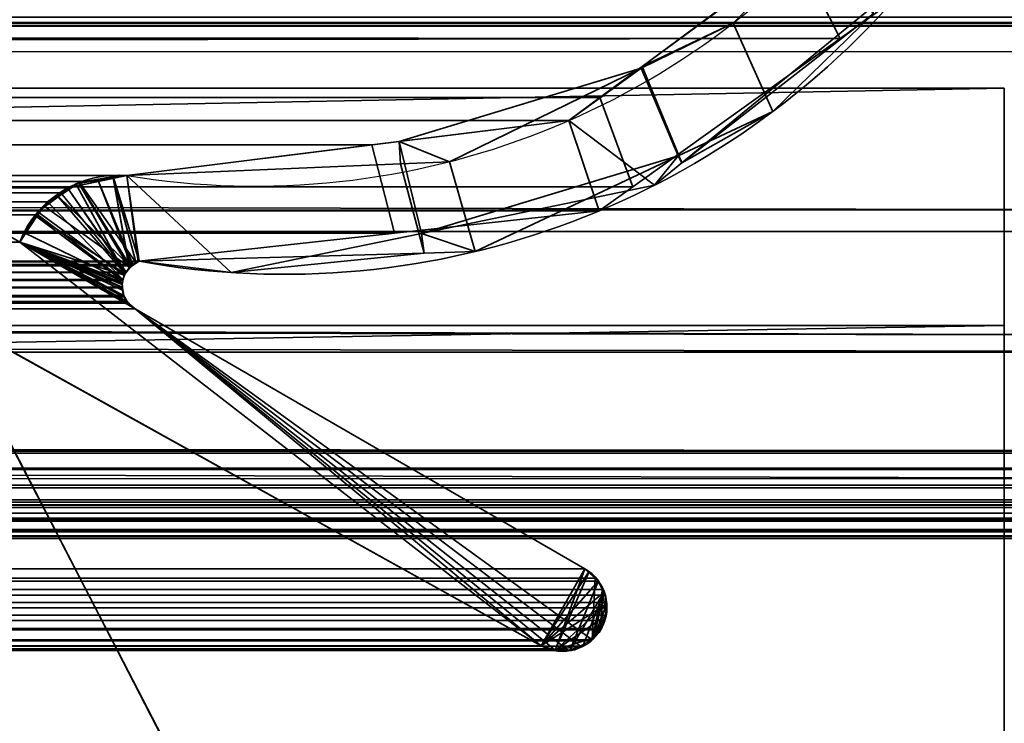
# Model space of a CAD drawing. Header units: millimetres. Extents: x -603 to 3703, y -115 to 193.
# Tile 302 of 656: x 400.71 to 409, y -5.35 to 0.58. Entities that reach past the tile are written whole.
import ezdxf

# ---------------------------------------------------------------- set-up
doc = ezdxf.new("R2010")
doc.units = ezdxf.units.MM
doc.layers.add('151', color=7, linetype='Continuous', true_color=0xffffff)

# ---------------------------------------------------------------- blocks, each defined once
blk = doc.blocks.new('UG_SURFACE_001')
at = {"layer": '151', "color": 252, "linetype": 'Continuous', "lineweight": 35}
for points in [[(603, -18, 2212.25), (603, 174.4, 2212.25), (-603, 174.4, 2212.25), (-603, -18, 2212.25)], [(-453, -18, 2062.2499), (-453, 174.4, 2062.2499), (453, 174.4, 2062.2499), (453, -18, 2062.2499)]]:
    blk.add_3dface(points, dxfattribs=at)
blk = doc.blocks.new('UG_SURFACE_009')
at = {"layer": '151', "color": 252, "linetype": 'Continuous', "lineweight": 35}
for points in [[(-414.5, -29.92, 2023.7501), (414.5, -29.92, 2023.7501), (414.5, 14.42, 2023.7501), (-414.5, 14.42, 2023.7501)], [(-413, -29.92, 2022.2499), (-413, 14.42, 2022.2499), (413, 14.42, 2022.2499), (413, -29.92, 2022.2499)]]:
    blk.add_3dface(points, dxfattribs=at)
blk = doc.blocks.new('UG_SURFACE_011')
at = {"layer": '151', "color": 252, "linetype": 'Continuous', "lineweight": 35}
for points in [[(-397, 4.0145, -7.75), (-412, 4.0145, -7.75), (-412, -24.9528, -7.75), (412, -24.9528, -7.75)], [(397, 4.0145, -8.75), (412, 4.0145, -8.75), (412, -24.9528, -8.75), (-412, -24.9528, -8.75)], [(397, 4.0145, -7.75), (-397, 4.0145, -7.75), (412, -24.9528, -7.75)], [(412, -24.9528, -7.75), (412, 4.0145, -7.75), (397, 4.0145, -7.75)]]:
    blk.add_3dface(points, dxfattribs=at)
blk = doc.blocks.new('UG_SURFACE_047')
at = {"layer": '151', "color": 7, "linetype": 'Continuous', "lineweight": 35}
for points in [[(412.1643, 0.7759, 2021.4143), (-412.175, 2.6459, 2021.425), (-412.1673, 0.3027, 2021.4171)], [(407.2531, 1.1411, 2016.5031), (407.6691, 1.4475, 2016.9191), (408.0694, 0.7409, 2017.3194), (407.618, 0.4178, 2016.8679)], [(405.5958, -0.0797, 2014.8458), (-405.5958, -0.0797, 2014.8458), (-407.2531, 1.1411, 2016.5031), (407.2531, 1.1411, 2016.5031)], [(405.5958, -0.0797, 2014.8458), (407.2531, 1.1411, 2016.5031), (407.618, 0.4178, 2016.8679), (405.873, -0.8311, 2015.1231)], [(-408.3143, 1.0331, 2017.5643), (-407.6002, 0.448, 2016.8502), (407.618, 0.4178, 2016.8679)], [(407.618, 0.4178, 2016.8679), (408.0694, 0.7409, 2017.3194), (-408.3143, 1.0331, 2017.5643)], [(-412.1673, 0.3027, 2021.4171), (412.1944, 0.3073, 2021.4443), (412.1643, 0.7759, 2021.4143)], [(-410.3616, 0.5215, 2019.6116), (410.0084, 0.5991, 2019.2585), (410.3616, 0.5215, 2019.6116)], [(-410.3616, 0.5215, 2019.6116), (-410.0084, 0.5991, 2019.2585), (410.0084, 0.5991, 2019.2585)], [(411.2493, -1.0249, 2020.4992), (-411.2823, -1.2143, 2020.5324), (-411.1926, 0.5499, 2020.4425)], [(411.1926, 0.5499, 2020.4425), (-411.1926, 0.5499, 2020.4425), (-411.1875, 0.5517, 2020.4375), (411.1875, 0.5517, 2020.4375)], [(-411.1926, 0.5499, 2020.4425), (411.1926, 0.5499, 2020.4425), (411.2493, -1.0249, 2020.4992)], [(411.1807, 0.5541, 2020.4308), (-411.1875, 0.5517, 2020.4375), (-411.1807, 0.5541, 2020.4308)], [(411.1807, 0.5541, 2020.4308), (411.1875, 0.5517, 2020.4375), (-411.1875, 0.5517, 2020.4375)], [(-411.1807, 0.5541, 2020.4308), (-411.1767, 0.5539, 2020.4268), (411.1767, 0.5539, 2020.4268), (411.1807, 0.5541, 2020.4308)], [(411.1767, 0.5539, 2020.4268), (-411.1767, 0.5539, 2020.4268), (-411.1524, 0.5522, 2020.4024), (411.1524, 0.5522, 2020.4024)], [(411.1524, 0.5522, 2020.4024), (-411.1524, 0.5522, 2020.4024), (-411.0952, 0.5484, 2020.3452), (411.0952, 0.5484, 2020.3452)], [(411.0952, 0.5484, 2020.3452), (-411.0952, 0.5484, 2020.3452), (-411.0318, 0.5441, 2020.2818)], [(411.0318, 0.5441, 2020.2818), (411.0952, 0.5484, 2020.3452), (-411.0318, 0.5441, 2020.2818)], [(-411.0318, 0.5441, 2020.2818), (-410.4793, 0.5255, 2019.7294), (410.4793, 0.5255, 2019.7294), (411.0318, 0.5441, 2020.2818)], [(410.3616, 0.5215, 2019.6116), (-410.4793, 0.5255, 2019.7294), (-410.3616, 0.5215, 2019.6116)], [(410.3616, 0.5215, 2019.6116), (410.4793, 0.5255, 2019.7294), (-410.4793, 0.5255, 2019.7294)], [(407.618, 0.4178, 2016.8679), (-407.6002, 0.448, 2016.8502), (-406.0552, -0.818, 2015.3053)], [(407.618, 0.4178, 2016.8679), (-406.0552, -0.818, 2015.3053), (-405.8918, -0.8517, 2015.1417)], [(-405.8918, -0.8517, 2015.1417), (405.873, -0.8311, 2015.1231), (407.618, 0.4178, 2016.8679)], [(412.3484, -2.085, 2021.5983), (412.1944, 0.3073, 2021.4443), (-412.1673, 0.3027, 2021.4171)], [(412.3484, -2.085, 2021.5983), (-412.1673, 0.3027, 2021.4171), (-412.1649, -0.4257, 2021.4148)], [(-405.5958, -0.0797, 2014.8458), (405.5958, -0.0797, 2014.8458), (405.3343, -0.2724, 2014.5843)], [(-405.3343, -0.2724, 2014.5843), (-405.5958, -0.0797, 2014.8458), (405.3343, -0.2724, 2014.5843)], [(-398.5944, -0.0688, 2007.8444), (-400.7098, -1.2961, 2009.9597), (400.7098, -1.2961, 2009.9597), (398.5944, -0.0688, 2007.8444)], [(398.5944, -0.0688, 2007.8444), (400.7098, -1.2961, 2009.9597), (405.1005, -4.6975, 2014.3504), (397.7236, -0.597, 2006.9735)], [(405.873, -0.8311, 2015.1231), (405.5894, -1.0341, 2014.8394), (405.3343, -0.2724, 2014.5843), (405.5958, -0.0797, 2014.8458)], [(405.3343, -0.2724, 2014.5843), (403.6761, -0.4788, 2012.9261), (-403.6761, -0.4788, 2012.9261), (-405.3343, -0.2724, 2014.5843)], [(403.6761, -0.4788, 2012.9261), (405.3343, -0.2724, 2014.5843), (405.5894, -1.0341, 2014.8394), (403.8659, -1.2227, 2013.1159)], [(-412.1649, -0.4257, 2021.4148), (-412.375, -2.1926, 2021.625), (412.4011, -2.2235, 2021.651)], [(-412.1649, -0.4257, 2021.4148), (412.4011, -2.2235, 2021.651), (412.3484, -2.085, 2021.5983)], [(401.6124, -0.7357, 2010.8624), (-401.6124, -0.7357, 2010.8624), (-403.6761, -0.4788, 2012.9261), (403.6761, -0.4788, 2012.9261)], [(403.8659, -1.2227, 2013.1159), (401.7144, -1.4582, 2010.9644), (401.6124, -0.7357, 2010.8624), (403.6761, -0.4788, 2012.9261)], [(397.7236, -0.597, 2006.9735), (405.1005, -4.6975, 2014.3504), (-405.1005, -4.6975, 2014.3504), (-397.7236, -0.597, 2006.9735)], [(-401.3717, -0.7752, 2010.6215), (-401.6124, -0.7357, 2010.8624), (401.6124, -0.7357, 2010.8624)], [(401.6124, -0.7357, 2010.8624), (401.3734, -0.7859, 2010.6235), (-401.3717, -0.7752, 2010.6215)], [(401.7071, -1.4622, 2010.957), (401.6625, -1.4864, 2010.9124), (401.3734, -0.7859, 2010.6235), (401.6124, -0.7357, 2010.8624)], [(401.6124, -0.7357, 2010.8624), (401.7144, -1.4582, 2010.9644), (401.7071, -1.4622, 2010.957)], [(-401.1837, -0.8061, 2010.4337), (-401.3717, -0.7752, 2010.6215), (401.3734, -0.7859, 2010.6235)], [(-401.1837, -0.8061, 2010.4337), (401.3734, -0.7859, 2010.6235), (401.1126, -0.8407, 2010.3626)], [(401.1126, -0.8407, 2010.3626), (-401.1174, -0.8549, 2010.3674), (-401.1837, -0.8061, 2010.4337)], [(401.1126, -0.8407, 2010.3626), (401.3734, -0.7859, 2010.6235), (401.6525, -1.4975, 2010.9024), (401.6059, -1.549, 2010.8559)], [(401.3734, -0.7859, 2010.6235), (401.6625, -1.4864, 2010.9124), (401.6525, -1.4975, 2010.9024)], [(405.5894, -1.0341, 2014.8394), (405.873, -0.8311, 2015.1231), (-405.8918, -0.8517, 2015.1417)], [(-405.8918, -0.8517, 2015.1417), (-403.8574, -1.2716, 2013.1073), (403.8659, -1.2227, 2013.1159)], [(403.8659, -1.2227, 2013.1159), (405.5894, -1.0341, 2014.8394), (-405.8918, -0.8517, 2015.1417)], [(401.1126, -0.8407, 2010.3626), (401.1123, -0.841, 2010.3621), (-401.1174, -0.8549, 2010.3674)], [(-401.1174, -0.8549, 2010.3674), (401.1123, -0.841, 2010.3621), (401.0556, -0.8808, 2010.3056)], [(401.0556, -0.8808, 2010.3056), (-401.0614, -0.8961, 2010.3114), (-401.1174, -0.8549, 2010.3674)], [(-400.8627, -1.0424, 2010.1128), (-401.0614, -0.8961, 2010.3114), (401.0556, -0.8808, 2010.3056)], [(-400.8627, -1.0424, 2010.1128), (401.0556, -0.8808, 2010.3056), (400.9447, -0.9589, 2010.1948)], [(400.9447, -0.9589, 2010.1948), (401.0556, -0.8808, 2010.3056), (401.6019, -1.5535, 2010.8519), (401.5792, -1.6116, 2010.8292)], [(401.6019, -1.5535, 2010.8519), (401.0556, -0.8808, 2010.3056), (401.1123, -0.841, 2010.3621)], [(401.1123, -0.841, 2010.3621), (401.1126, -0.8407, 2010.3626), (401.6059, -1.549, 2010.8559), (401.6019, -1.5535, 2010.8519)], [(400.9447, -0.9589, 2010.1948), (-400.8545, -1.056, 2010.1044), (-400.8627, -1.0424, 2010.1128)], [(400.9447, -0.9589, 2010.1948), (400.8613, -1.067, 2010.1113), (-400.8545, -1.056, 2010.1044)], [(401.5792, -1.6116, 2010.8292), (400.8613, -1.067, 2010.1113), (400.9447, -0.9589, 2010.1948)], [(411.2493, -1.0249, 2020.4992), (411.2903, -1.2084, 2020.5402), (-411.2823, -1.2143, 2020.5324)], [(-400.8545, -1.056, 2010.1044), (400.8613, -1.067, 2010.1113), (400.7455, -1.217, 2009.9955)], [(400.7455, -1.217, 2009.9955), (-400.7098, -1.2961, 2009.9597), (-400.8545, -1.056, 2010.1044)], [(401.5792, -1.6116, 2010.8292), (401.5763, -1.6191, 2010.8263), (400.7455, -1.217, 2009.9955), (400.8613, -1.067, 2010.1113)], [(-411.2858, -1.283, 2020.5357), (411.2903, -1.2084, 2020.5402), (411.755, -3.2885, 2021.0049)], [(-411.2858, -1.283, 2020.5357), (-411.2823, -1.2143, 2020.5324), (411.2903, -1.2084, 2020.5402)], [(403.8659, -1.2227, 2013.1159), (-403.8574, -1.2716, 2013.1073), (-402.4913, -1.5536, 2011.7414)], [(403.8659, -1.2227, 2013.1159), (-402.4913, -1.5536, 2011.7414), (-401.7144, -1.4582, 2010.9644)], [(-401.7144, -1.4582, 2010.9644), (401.7144, -1.4582, 2010.9644), (403.8659, -1.2227, 2013.1159)], [(400.7455, -1.217, 2009.9955), (400.7098, -1.2961, 2009.9597), (-400.7098, -1.2961, 2009.9597)], [(400.7098, -1.2961, 2009.9597), (400.7455, -1.217, 2009.9955), (401.5763, -1.6191, 2010.8263), (401.5722, -1.6769, 2010.8221)], [(411.755, -3.2885, 2021.0049), (-411.8236, -3.4661, 2021.0736), (-411.2858, -1.283, 2020.5357)], [(405.1005, -4.6975, 2014.3504), (400.7098, -1.2961, 2009.9597), (401.6825, -1.8586, 2010.9324)], [(400.7098, -1.2961, 2009.9597), (401.614, -1.7971, 2010.864), (401.6287, -1.8104, 2010.8788)], [(401.6287, -1.8104, 2010.8788), (401.6825, -1.8586, 2010.9324), (400.7098, -1.2961, 2009.9597)], [(400.7098, -1.2961, 2009.9597), (401.5859, -1.7456, 2010.8359), (401.5925, -1.7578, 2010.8426)], [(401.5925, -1.7578, 2010.8426), (401.614, -1.7971, 2010.864), (400.7098, -1.2961, 2009.9597)], [(400.7098, -1.2961, 2009.9597), (401.5718, -1.6826, 2010.8218), (401.5859, -1.7456, 2010.8359)], [(401.5722, -1.6769, 2010.8221), (401.5718, -1.6826, 2010.8218), (400.7098, -1.2961, 2009.9597)], [(-401.7144, -1.4582, 2010.9644), (-401.7074, -1.4629, 2010.9572), (401.7071, -1.4622, 2010.957)], [(401.7071, -1.4622, 2010.957), (401.7144, -1.4582, 2010.9644), (-401.7144, -1.4582, 2010.9644)], [(401.6625, -1.4864, 2010.9124), (401.7071, -1.4622, 2010.957), (-401.7074, -1.4629, 2010.9572)], [(401.6625, -1.4864, 2010.9124), (-401.7074, -1.4629, 2010.9572), (-401.6528, -1.4997, 2010.9026)], [(-401.6528, -1.4997, 2010.9026), (401.6525, -1.4975, 2010.9024), (401.6625, -1.4864, 2010.9124)], [(401.6525, -1.4975, 2010.9024), (-401.6528, -1.4997, 2010.9026), (-401.631, -1.5143, 2010.8809)], [(-401.631, -1.5143, 2010.8809), (401.6059, -1.549, 2010.8559), (401.6525, -1.4975, 2010.9024)], [(-401.631, -1.5143, 2010.8809), (-401.6072, -1.5504, 2010.8571), (401.6059, -1.549, 2010.8559)], [(401.6019, -1.5535, 2010.8519), (401.6059, -1.549, 2010.8559), (-401.6072, -1.5504, 2010.8571)], [(401.6019, -1.5535, 2010.8519), (-401.6072, -1.5504, 2010.8571), (-401.5906, -1.5754, 2010.8407)], [(-401.5906, -1.5754, 2010.8407), (401.5792, -1.6116, 2010.8292), (401.6019, -1.5535, 2010.8519)], [(-401.5906, -1.5754, 2010.8407), (-401.5804, -1.612, 2010.8304), (401.5792, -1.6116, 2010.8292)], [(401.5763, -1.6191, 2010.8263), (401.5792, -1.6116, 2010.8292), (-401.5804, -1.612, 2010.8304)], [(401.5763, -1.6191, 2010.8263), (-401.5804, -1.612, 2010.8304), (-401.5729, -1.639, 2010.8228)], [(-401.5729, -1.639, 2010.8228), (-401.5736, -1.6767, 2010.8237), (401.5722, -1.6769, 2010.8221)], [(-401.5729, -1.639, 2010.8228), (401.5722, -1.6769, 2010.8221), (401.5763, -1.6191, 2010.8263)], [(-401.5742, -1.7028, 2010.8242), (-401.5859, -1.7456, 2010.8359), (401.5859, -1.7456, 2010.8359)], [(401.5718, -1.6826, 2010.8218), (-401.5736, -1.6767, 2010.8237), (-401.5742, -1.7028, 2010.8242)], [(-401.5742, -1.7028, 2010.8242), (401.5859, -1.7456, 2010.8359), (401.5718, -1.6826, 2010.8218)], [(401.5718, -1.6826, 2010.8218), (401.5722, -1.6769, 2010.8221), (-401.5736, -1.6767, 2010.8237)], [(-401.6276, -1.8129, 2010.8776), (-401.6818, -1.8582, 2010.9317), (401.6825, -1.8586, 2010.9324)], [(-401.624, -1.8099, 2010.874), (-401.6276, -1.8129, 2010.8776), (401.6287, -1.8104, 2010.8788)], [(401.6825, -1.8586, 2010.9324), (401.6287, -1.8104, 2010.8788), (-401.6276, -1.8129, 2010.8776)], [(401.614, -1.7971, 2010.864), (-401.5928, -1.7573, 2010.8428), (-401.624, -1.8099, 2010.874)], [(-401.624, -1.8099, 2010.874), (401.6287, -1.8104, 2010.8788), (401.614, -1.7971, 2010.864)], [(-401.5859, -1.7456, 2010.8359), (-401.5928, -1.7573, 2010.8428), (401.5925, -1.7578, 2010.8426)], [(401.614, -1.7971, 2010.864), (401.5925, -1.7578, 2010.8426), (-401.5928, -1.7573, 2010.8428)], [(401.5925, -1.7578, 2010.8426), (401.5859, -1.7456, 2010.8359), (-401.5859, -1.7456, 2010.8359)], [(405.4683, -4.0486, 2014.7183), (401.6825, -1.8586, 2010.9324), (-401.6825, -1.8586, 2010.9324), (-405.4683, -4.0486, 2014.7183)], [(-401.6818, -1.8582, 2010.9317), (-401.6825, -1.8586, 2010.9324), (401.6825, -1.8586, 2010.9324)], [(401.6825, -1.8586, 2010.9324), (405.3239, -4.7352, 2014.5738), (405.2124, -4.7275, 2014.4625)], [(401.6825, -1.8586, 2010.9324), (405.531, -4.6458, 2014.781), (405.5221, -4.6566, 2014.7722), (405.4314, -4.7001, 2014.6816)], [(405.4314, -4.7001, 2014.6816), (405.3539, -4.7372, 2014.6039), (405.3239, -4.7352, 2014.5738), (401.6825, -1.8586, 2010.9324)], [(405.531, -4.6458, 2014.781), (401.6825, -1.8586, 2010.9324), (405.4683, -4.0486, 2014.7183), (405.5561, -4.1276, 2014.806)], [(401.6825, -1.8586, 2010.9324), (405.2124, -4.7275, 2014.4625), (405.1594, -4.7238, 2014.4095), (405.1005, -4.6975, 2014.3504)], [(-412.3904, -2.2315, 2021.6405), (-412.7183, -3.0566, 2021.9684), (412.7183, -3.0566, 2021.9684)], [(-412.375, -2.1926, 2021.625), (-412.3904, -2.2315, 2021.6405), (412.4011, -2.2235, 2021.651)], [(412.7183, -3.0566, 2021.9684), (412.4011, -2.2235, 2021.651), (-412.3904, -2.2315, 2021.6405)], [(412.7183, -3.0566, 2021.9684), (-412.7183, -3.0566, 2021.9684), (-412.7246, -3.0742, 2021.9746), (412.7246, -3.0742, 2021.9746)], [(412.7699, -3.2006, 2022.0199), (412.7246, -3.0742, 2021.9746), (-412.7246, -3.0742, 2021.9746), (-412.7699, -3.2006, 2022.0199)], [(412.7704, -3.2114, 2022.0203), (-412.7704, -3.2114, 2022.0203), (-412.7762, -3.3434, 2022.0263)], [(412.7762, -3.3434, 2022.0263), (412.7704, -3.2114, 2022.0203), (-412.7762, -3.3434, 2022.0263)], [(-412.7699, -3.2006, 2022.0199), (-412.7704, -3.2114, 2022.0203), (412.7704, -3.2114, 2022.0203)], [(-412.7699, -3.2006, 2022.0199), (412.7704, -3.2114, 2022.0203), (412.7699, -3.2006, 2022.0199)], [(411.755, -3.2885, 2021.0049), (411.8178, -3.4688, 2021.0679), (-411.8236, -3.4661, 2021.0736)], [(-412.7762, -3.3434, 2022.0263), (-412.7704, -3.3663, 2022.0203), (412.7704, -3.3663, 2022.0203), (412.7762, -3.3434, 2022.0263)], [(412.7704, -3.3663, 2022.0203), (-412.7704, -3.3663, 2022.0203), (-412.7395, -3.4879, 2021.9893)], [(412.7395, -3.4879, 2021.9893), (412.7704, -3.3663, 2022.0203), (-412.7395, -3.4879, 2021.9893)], [(-411.8398, -3.5319, 2021.0898), (-411.8236, -3.4661, 2021.0736), (411.8178, -3.4688, 2021.0679)], [(411.8178, -3.4688, 2021.0679), (411.8398, -3.5319, 2021.0898), (-411.8398, -3.5319, 2021.0898)], [(-412.7395, -3.4879, 2021.9893), (-412.7251, -3.5111, 2021.975), (412.7251, -3.5111, 2021.975), (412.7395, -3.4879, 2021.9893)], [(412.7251, -3.5111, 2021.975), (-412.7251, -3.5111, 2021.975), (-412.6571, -3.6207, 2021.9071)], [(412.6571, -3.6207, 2021.9071), (412.7251, -3.5111, 2021.975), (-412.6571, -3.6207, 2021.9071)], [(-411.8696, -3.5803, 2021.1196), (411.8398, -3.5319, 2021.0898), (411.8696, -3.5803, 2021.1196)], [(-411.8696, -3.5803, 2021.1196), (-411.8398, -3.5319, 2021.0898), (411.8398, -3.5319, 2021.0898)], [(-412.6571, -3.6207, 2021.9071), (-412.6413, -3.6334, 2021.8914), (412.6413, -3.6334, 2021.8914), (412.6571, -3.6207, 2021.9071)], [(412.6413, -3.6334, 2021.8914), (-412.6413, -3.6334, 2021.8914), (-412.5169, -3.7332, 2021.7669), (412.5169, -3.7332, 2021.7669)], [(411.8696, -3.5803, 2021.1196), (-411.9409, -3.6479, 2021.1909), (-411.8696, -3.5803, 2021.1196)], [(411.8696, -3.5803, 2021.1196), (411.9409, -3.6479, 2021.1909), (-411.9409, -3.6479, 2021.1909)], [(412.0153, -3.7184, 2021.2653), (-412.0605, -3.7319, 2021.3106), (-412.0153, -3.7184, 2021.2653)], [(412.0153, -3.7184, 2021.2653), (412.0605, -3.7319, 2021.3106), (-412.0605, -3.7319, 2021.3106)], [(-412.0153, -3.7184, 2021.2653), (411.9409, -3.6479, 2021.1909), (412.0153, -3.7184, 2021.2653)], [(-412.0153, -3.7184, 2021.2653), (-411.9409, -3.6479, 2021.1909), (411.9409, -3.6479, 2021.1909)], [(412.5169, -3.7332, 2021.7669), (-412.5169, -3.7332, 2021.7669), (-412.5004, -3.7372, 2021.7505), (412.5004, -3.7372, 2021.7505)], [(412.5004, -3.7372, 2021.7505), (-412.5004, -3.7372, 2021.7505), (-412.36, -3.7712, 2021.61), (412.36, -3.7712, 2021.61)], [(412.2679, -3.7935, 2021.5178), (-412.36, -3.7712, 2021.61), (-412.2679, -3.7935, 2021.5178)], [(412.2679, -3.7935, 2021.5178), (412.36, -3.7712, 2021.61), (-412.36, -3.7712, 2021.61)], [(-412.2679, -3.7935, 2021.5178), (-412.2073, -3.7755, 2021.4572), (412.2073, -3.7755, 2021.4572), (412.2679, -3.7935, 2021.5178)], [(412.2073, -3.7755, 2021.4572), (-412.2073, -3.7755, 2021.4572), (-412.0605, -3.7319, 2021.3106), (412.0605, -3.7319, 2021.3106)], [(405.4683, -4.0486, 2014.7183), (-405.4683, -4.0486, 2014.7183), (-405.5561, -4.1276, 2014.806), (405.5561, -4.1276, 2014.806)], [(405.5834, -4.1522, 2014.8335), (405.5561, -4.1276, 2014.806), (-405.5561, -4.1276, 2014.806), (-405.5834, -4.1522, 2014.8335)], [(405.531, -4.6458, 2014.781), (405.5561, -4.1276, 2014.806), (405.5834, -4.1522, 2014.8335), (405.618, -4.224, 2014.868)], [(405.641, -4.2719, 2014.8911), (405.618, -4.224, 2014.868), (-405.618, -4.224, 2014.868), (-405.641, -4.2719, 2014.8911)], [(-405.618, -4.224, 2014.868), (405.618, -4.224, 2014.868), (405.5834, -4.1522, 2014.8335)], [(-405.5834, -4.1522, 2014.8335), (-405.618, -4.224, 2014.868), (405.5834, -4.1522, 2014.8335)], [(405.6001, -4.5617, 2014.8501), (405.531, -4.6458, 2014.781), (405.618, -4.224, 2014.868)], [(405.6078, -4.5523, 2014.8578), (405.6001, -4.5617, 2014.8501), (405.618, -4.224, 2014.868)], [(405.618, -4.224, 2014.868), (405.6444, -4.4404, 2014.8945), (405.6373, -4.4839, 2014.8873), (405.6078, -4.5523, 2014.8578)], [(405.6444, -4.4404, 2014.8945), (405.618, -4.224, 2014.868), (405.641, -4.2719, 2014.8911), (405.6487, -4.3313, 2014.8988)], [(-405.641, -4.2719, 2014.8911), (-405.6487, -4.3313, 2014.8988), (405.6487, -4.3313, 2014.8988)], [(-405.641, -4.2719, 2014.8911), (405.6487, -4.3313, 2014.8988), (405.641, -4.2719, 2014.8911)], [(405.6546, -4.3771, 2014.9047), (-405.6487, -4.3313, 2014.8988), (-405.6546, -4.3771, 2014.9047)], [(-405.6546, -4.3771, 2014.9047), (-405.6444, -4.4404, 2014.8945), (405.6444, -4.4404, 2014.8945), (405.6546, -4.3771, 2014.9047)], [(405.6546, -4.3771, 2014.9047), (405.6487, -4.3313, 2014.8988), (-405.6487, -4.3313, 2014.8988)], [(405.6487, -4.3313, 2014.8988), (405.6546, -4.3771, 2014.9047), (405.6444, -4.4404, 2014.8945)], [(405.6373, -4.4839, 2014.8873), (-405.6444, -4.4404, 2014.8945), (-405.6373, -4.4839, 2014.8873)], [(405.6373, -4.4839, 2014.8873), (405.6444, -4.4404, 2014.8945), (-405.6444, -4.4404, 2014.8945)], [(-405.6373, -4.4839, 2014.8873), (-405.6078, -4.5523, 2014.8578), (405.6078, -4.5523, 2014.8578), (405.6373, -4.4839, 2014.8873)], [(405.6078, -4.5523, 2014.8578), (-405.6078, -4.5523, 2014.8578), (-405.6001, -4.5617, 2014.8501), (405.6001, -4.5617, 2014.8501)], [(405.6001, -4.5617, 2014.8501), (-405.6001, -4.5617, 2014.8501), (-405.531, -4.6458, 2014.781), (405.531, -4.6458, 2014.781)], [(405.5221, -4.6566, 2014.7722), (-405.531, -4.6458, 2014.781), (-405.5221, -4.6566, 2014.7722)], [(405.5221, -4.6566, 2014.7722), (405.531, -4.6458, 2014.781), (-405.531, -4.6458, 2014.781)], [(-405.5221, -4.6566, 2014.7722), (-405.4314, -4.7001, 2014.6816), (405.4314, -4.7001, 2014.6816), (405.5221, -4.6566, 2014.7722)], [(405.4314, -4.7001, 2014.6816), (-405.4314, -4.7001, 2014.6816), (-405.3539, -4.7372, 2014.6039)], [(405.3539, -4.7372, 2014.6039), (405.4314, -4.7001, 2014.6816), (-405.3539, -4.7372, 2014.6039)], [(405.1594, -4.7238, 2014.4095), (-405.2124, -4.7275, 2014.4625), (-405.1594, -4.7238, 2014.4095)], [(405.1594, -4.7238, 2014.4095), (405.2124, -4.7275, 2014.4625), (-405.2124, -4.7275, 2014.4625)], [(-405.1594, -4.7238, 2014.4095), (405.1005, -4.6975, 2014.3504), (405.1594, -4.7238, 2014.4095)], [(-405.1594, -4.7238, 2014.4095), (-405.1005, -4.6975, 2014.3504), (405.1005, -4.6975, 2014.3504)], [(-405.3539, -4.7372, 2014.6039), (-405.3239, -4.7352, 2014.5738), (405.3239, -4.7352, 2014.5738), (405.3539, -4.7372, 2014.6039)], [(405.3239, -4.7352, 2014.5738), (-405.3239, -4.7352, 2014.5738), (-405.2124, -4.7275, 2014.4625), (405.2124, -4.7275, 2014.4625)]]:
    blk.add_3dface(points, dxfattribs=at)
blk = doc.blocks.new('UG_SURFACE_048')
at = {"layer": '151', "color": 7, "linetype": 'Continuous', "lineweight": 35}
for points in [[(407.5188, 1.3368, 2016.7689), (405.9502, 0.1813, 2015.2001), (406.2856, -0.6291, 2015.5356), (407.8908, 0.6861, 2017.1409)], [(405.9502, 0.1813, 2015.2001), (407.5188, 1.3368, 2016.7689), (407.4979, 1.3318, -8.75)], [(407.4979, 1.3318, -8.75), (406.7172, 0.5474, -8.75), (405.9502, 0.1813, 2015.2001)], [(407.8954, 0.6251, -8.75), (407.052, -0.1965, -8.75), (406.7172, 0.5474, -8.75), (407.4979, 1.3318, -8.75)], [(407.8954, 0.6251, -8.75), (407.8908, 0.6861, 2017.1409), (406.2856, -0.6291, 2015.5356)], [(406.2856, -0.6291, 2015.5356), (407.052, -0.1965, -8.75), (407.8954, 0.6251, -8.75)], [(405.942, 0.1689, -8.75), (406.7172, 0.5474, -8.75), (407.052, -0.1965, -8.75), (406.2552, -0.5715, -8.75)], [(406.7172, 0.5474, -8.75), (405.942, 0.1689, -8.75), (405.9502, 0.1813, 2015.2001)], [(405.942, 0.1689, -8.75), (404.3275, -0.6193, -8.75), (403.9043, -0.4504, 2013.1543)], [(403.9043, -0.4504, 2013.1543), (405.3343, -0.2724, 2014.5843), (405.942, 0.1689, -8.75)], [(406.2552, -0.5715, -8.75), (404.5441, -1.3769, -8.75), (404.3275, -0.6193, -8.75), (405.942, 0.1689, -8.75)], [(405.9502, 0.1813, 2015.2001), (405.3343, -0.2724, 2014.5843), (406.0552, -0.818, 2015.3053), (406.2856, -0.6291, 2015.5356)], [(405.3343, -0.2724, 2014.5843), (405.9502, 0.1813, 2015.2001), (405.942, 0.1689, -8.75)], [(398.5944, -0.0688, -8.75), (400.7098, -1.2961, -8.75), (405.1005, -4.6975, -8.75), (397.7236, -0.597, -8.75)], [(397.7236, -0.597, 2006.9735), (405.1005, -4.6975, 2014.3504), (400.7098, -1.2961, 2009.9597), (398.5944, -0.0688, 2007.8444)], [(398.5944, -0.0688, 2007.8444), (400.7098, -1.2961, 2009.9597), (400.7098, -1.2961, -8.75), (398.5944, -0.0688, -8.75)], [(406.2856, -0.6291, 2015.5356), (406.2552, -0.5715, -8.75), (407.052, -0.1965, -8.75)], [(404.0915, -1.2233, 2013.3414), (406.0552, -0.818, 2015.3053), (405.3343, -0.2724, 2014.5843), (403.9043, -0.4504, 2013.1543)], [(402.4913, -1.5536, 2011.7414), (404.0915, -1.2233, 2013.3414), (403.9043, -0.4504, 2013.1543), (401.6124, -0.7357, 2010.8624)], [(401.6124, -0.7357, 2010.8624), (403.9043, -0.4504, 2013.1543), (403.9173, -0.6369, -8.75)], [(404.3275, -0.6193, -8.75), (403.9173, -0.6369, -8.75), (403.9043, -0.4504, 2013.1543)], [(406.2552, -0.5715, -8.75), (406.0552, -0.818, 2015.3053), (404.0915, -1.2233, 2013.3414)], [(404.0915, -1.2233, 2013.3414), (404.5441, -1.3769, -8.75), (406.2552, -0.5715, -8.75)], [(406.2552, -0.5715, -8.75), (406.2856, -0.6291, 2015.5356), (406.0552, -0.818, 2015.3053)], [(397.7236, -0.597, -8.75), (405.1005, -4.6975, -8.75), (405.1005, -4.6975, 2014.3504), (397.7236, -0.597, 2006.9735)], [(404.1143, -1.3892, -8.75), (401.7144, -1.4582, -8.75), (401.6124, -0.7357, -8.75), (403.9173, -0.6369, -8.75)], [(403.9173, -0.6369, -8.75), (401.6124, -0.7357, -8.75), (401.6124, -0.7357, 2010.8624)], [(403.9173, -0.6369, -8.75), (404.3275, -0.6193, -8.75), (404.5441, -1.3769, -8.75), (404.1143, -1.3892, -8.75)], [(401.4962, -0.7431, -8.75), (401.2121, -0.7943, -8.75), (401.2064, -0.8023, 2010.4563)], [(401.2064, -0.8023, 2010.4563), (401.4962, -0.7548, 2010.7462), (401.4962, -0.7431, -8.75)], [(401.2121, -0.7943, -8.75), (401.4962, -0.7431, -8.75), (401.7144, -1.4582, -8.75), (401.691, -1.4725, -8.75)], [(401.7144, -1.4582, -8.75), (401.4962, -0.7431, -8.75), (401.5536, -0.7327, -8.75), (401.6124, -0.7357, -8.75)], [(401.6124, -0.7357, -8.75), (401.5536, -0.7327, -8.75), (401.4962, -0.7548, 2010.7462)], [(401.5536, -0.7327, -8.75), (401.4962, -0.7431, -8.75), (401.4962, -0.7548, 2010.7462)], [(401.6908, -1.4741, 2010.9408), (401.7144, -1.4582, 2010.9644), (401.6124, -0.7357, 2010.8624), (401.4962, -0.7548, 2010.7462)], [(401.4962, -0.7548, 2010.7462), (401.6124, -0.7357, 2010.8624), (401.6124, -0.7357, -8.75)], [(401.6124, -0.7357, 2010.8624), (401.7144, -1.4582, 2010.9644), (402.4913, -1.5536, 2011.7414)], [(401.2066, -0.7979, -8.75), (401.0348, -0.9097, -8.75), (401.0333, -0.9168, 2010.2832)], [(401.0333, -0.9168, 2010.2832), (401.1837, -0.8061, 2010.4337), (401.2066, -0.7979, -8.75)], [(401.1837, -0.8061, 2010.4337), (401.0333, -0.9168, 2010.2832), (401.598, -1.5642, 2010.848)], [(401.644, -1.5015, -8.75), (401.0348, -0.9097, -8.75), (401.2066, -0.7979, -8.75)], [(401.1837, -0.8061, 2010.4337), (401.2064, -0.8023, 2010.4563), (401.2066, -0.7979, -8.75)], [(401.598, -1.5642, 2010.848), (401.631, -1.5143, 2010.8809), (401.2064, -0.8023, 2010.4563), (401.1837, -0.8061, 2010.4337)], [(401.4962, -0.7548, 2010.7462), (401.2064, -0.8023, 2010.4563), (401.631, -1.5143, 2010.8809)], [(401.2121, -0.7943, -8.75), (401.2066, -0.7979, -8.75), (401.2064, -0.8023, 2010.4563)], [(401.691, -1.4725, -8.75), (401.644, -1.5015, -8.75), (401.2066, -0.7979, -8.75), (401.2121, -0.7943, -8.75)], [(401.4962, -0.7548, 2010.7462), (401.631, -1.5143, 2010.8809), (401.6348, -1.5118, 2010.8848)], [(401.6348, -1.5118, 2010.8848), (401.6908, -1.4741, 2010.9408), (401.4962, -0.7548, 2010.7462)], [(400.8627, -1.0424, 2010.1128), (401.0348, -0.9097, -8.75), (400.9118, -0.9899, -8.75)], [(400.8627, -1.0424, 2010.1128), (401.0333, -0.9168, 2010.2832), (401.0348, -0.9097, -8.75)], [(400.9118, -0.9899, -8.75), (401.0348, -0.9097, -8.75), (401.644, -1.5015, -8.75), (401.6363, -1.5121, -8.75)], [(400.9118, -0.9899, -8.75), (400.8529, -1.0791, -8.75), (400.8433, -1.0747, 2010.0932)], [(400.8433, -1.0747, 2010.0932), (400.8627, -1.0424, 2010.1128), (400.9118, -0.9899, -8.75)], [(401.6363, -1.5121, -8.75), (401.5988, -1.564, -8.75), (400.8529, -1.0791, -8.75), (400.9118, -0.9899, -8.75)], [(401.0333, -0.9168, 2010.2832), (400.8627, -1.0424, 2010.1128), (401.5906, -1.5754, 2010.8407), (401.598, -1.5642, 2010.848)], [(400.8433, -1.0747, 2010.0932), (400.7098, -1.2961, 2009.9597), (401.5729, -1.639, 2010.8228), (401.5774, -1.6229, 2010.8273)], [(400.7098, -1.2961, 2009.9597), (400.8433, -1.0747, 2010.0932), (400.8529, -1.0791, -8.75)], [(401.5774, -1.6229, 2010.8273), (401.5906, -1.5754, 2010.8407), (400.8627, -1.0424, 2010.1128), (400.8433, -1.0747, 2010.0932)], [(401.5988, -1.564, -8.75), (401.5906, -1.5754, -8.75), (400.7098, -1.2961, -8.75), (400.8529, -1.0791, -8.75)], [(400.8529, -1.0791, -8.75), (400.7098, -1.2961, -8.75), (400.7098, -1.2961, 2009.9597)], [(404.1143, -1.3892, -8.75), (404.0915, -1.2233, 2013.3414), (402.4913, -1.5536, 2011.7414)], [(404.0915, -1.2233, 2013.3414), (404.1143, -1.3892, -8.75), (404.5441, -1.3769, -8.75)], [(405.1005, -4.6975, -8.75), (400.7098, -1.2961, -8.75), (401.6825, -1.8586, -8.75)], [(400.7098, -1.2961, -8.75), (401.6133, -1.7962, -8.75), (401.6327, -1.8137, -8.75)], [(400.7098, -1.2961, -8.75), (401.5859, -1.7456, -8.75), (401.5959, -1.7641, -8.75)], [(400.7098, -1.2961, -8.75), (401.5715, -1.6552, -8.75), (401.5756, -1.6815, -8.75)], [(400.7098, -1.2961, -8.75), (401.5906, -1.5754, -8.75), (401.5792, -1.6228, -8.75)], [(401.6327, -1.8137, -8.75), (401.6825, -1.8586, -8.75), (400.7098, -1.2961, -8.75)], [(401.5756, -1.6815, -8.75), (401.5859, -1.7456, -8.75), (400.7098, -1.2961, -8.75)], [(401.5959, -1.7641, -8.75), (401.6133, -1.7962, -8.75), (400.7098, -1.2961, -8.75)], [(401.5792, -1.6228, -8.75), (401.5715, -1.6552, -8.75), (400.7098, -1.2961, -8.75)], [(400.7098, -1.2961, 2009.9597), (401.624, -1.8099, 2010.874), (401.5961, -1.7629, 2010.8461)], [(400.7098, -1.2961, 2009.9597), (401.6818, -1.8582, 2010.9317), (401.6306, -1.8154, 2010.8807)], [(401.5961, -1.7629, 2010.8461), (401.5859, -1.7456, 2010.8359), (400.7098, -1.2961, 2009.9597)], [(400.7098, -1.2961, 2009.9597), (405.1005, -4.6975, 2014.3504), (401.6818, -1.8582, 2010.9317)], [(401.5859, -1.7456, 2010.8359), (401.5742, -1.7028, 2010.8242), (400.7098, -1.2961, 2009.9597)], [(401.6306, -1.8154, 2010.8807), (401.624, -1.8099, 2010.874), (400.7098, -1.2961, 2009.9597)], [(401.5742, -1.7028, 2010.8242), (401.5737, -1.682, 2010.8237), (401.5729, -1.639, 2010.8228), (400.7098, -1.2961, 2009.9597)], [(404.1143, -1.3892, -8.75), (402.4913, -1.5536, 2011.7414), (401.7144, -1.4582, 2010.9644)], [(401.7144, -1.4582, 2010.9644), (401.7144, -1.4582, -8.75), (404.1143, -1.3892, -8.75)], [(401.691, -1.4725, -8.75), (401.6908, -1.4741, 2010.9408), (401.6348, -1.5118, 2010.8848)], [(401.6348, -1.5118, 2010.8848), (401.644, -1.5015, -8.75), (401.691, -1.4725, -8.75)], [(401.7144, -1.4582, -8.75), (401.7144, -1.4582, 2010.9644), (401.6908, -1.4741, 2010.9408)], [(401.6908, -1.4741, 2010.9408), (401.691, -1.4725, -8.75), (401.7144, -1.4582, -8.75)], [(401.5906, -1.5754, -8.75), (401.5988, -1.564, -8.75), (401.598, -1.5642, 2010.848)], [(401.5906, -1.5754, -8.75), (401.598, -1.5642, 2010.848), (401.5906, -1.5754, 2010.8407)], [(401.631, -1.5143, 2010.8809), (401.598, -1.5642, 2010.848), (401.5988, -1.564, -8.75)], [(401.631, -1.5143, 2010.8809), (401.5988, -1.564, -8.75), (401.6363, -1.5121, -8.75)], [(401.6363, -1.5121, -8.75), (401.6348, -1.5118, 2010.8848), (401.631, -1.5143, 2010.8809)], [(401.6348, -1.5118, 2010.8848), (401.6363, -1.5121, -8.75), (401.644, -1.5015, -8.75)], [(401.5715, -1.6552, -8.75), (401.5792, -1.6228, -8.75), (401.5774, -1.6229, 2010.8273)], [(401.5715, -1.6552, -8.75), (401.5774, -1.6229, 2010.8273), (401.5729, -1.639, 2010.8228)], [(401.5729, -1.639, 2010.8228), (401.5756, -1.6815, -8.75), (401.5715, -1.6552, -8.75)], [(401.5729, -1.639, 2010.8228), (401.5737, -1.682, 2010.8237), (401.5756, -1.6815, -8.75)], [(401.5906, -1.5754, 2010.8407), (401.5774, -1.6229, 2010.8273), (401.5792, -1.6228, -8.75)], [(401.5906, -1.5754, 2010.8407), (401.5792, -1.6228, -8.75), (401.5906, -1.5754, -8.75)], [(401.5859, -1.7456, -8.75), (401.5756, -1.6815, -8.75), (401.5737, -1.682, 2010.8237)], [(401.5737, -1.682, 2010.8237), (401.5742, -1.7028, 2010.8242), (401.5859, -1.7456, -8.75)], [(401.5742, -1.7028, 2010.8242), (401.5859, -1.7456, 2010.8359), (401.5859, -1.7456, -8.75)], [(401.5959, -1.7641, -8.75), (401.5859, -1.7456, -8.75), (401.5859, -1.7456, 2010.8359)], [(401.5859, -1.7456, 2010.8359), (401.5961, -1.7629, 2010.8461), (401.5959, -1.7641, -8.75)], [(401.6133, -1.7962, -8.75), (401.5959, -1.7641, -8.75), (401.5961, -1.7629, 2010.8461)], [(401.5961, -1.7629, 2010.8461), (401.624, -1.8099, 2010.874), (401.6133, -1.7962, -8.75)], [(401.624, -1.8099, 2010.874), (401.6327, -1.8137, -8.75), (401.6133, -1.7962, -8.75)], [(401.624, -1.8099, 2010.874), (401.6306, -1.8154, 2010.8807), (401.6327, -1.8137, -8.75)], [(401.6825, -1.8586, -8.75), (401.6327, -1.8137, -8.75), (401.6306, -1.8154, 2010.8807)], [(401.6306, -1.8154, 2010.8807), (401.6818, -1.8582, 2010.9317), (401.6825, -1.8586, -8.75)], [(401.6818, -1.8582, 2010.9317), (401.6825, -1.8586, 2010.9324), (401.6825, -1.8586, -8.75)], [(401.6825, -1.8586, 2010.9324), (401.6818, -1.8582, 2010.9317), (405.1005, -4.6975, 2014.3504)], [(405.4683, -4.0486, -8.75), (401.6825, -1.8586, -8.75), (401.6825, -1.8586, 2010.9324), (405.4683, -4.0486, 2014.7183)], [(401.6825, -1.8586, -8.75), (405.4683, -4.0486, -8.75), (405.5, -4.0756, -8.75), (405.1005, -4.6975, -8.75)], [(405.4683, -4.0486, 2014.7183), (401.6825, -1.8586, 2010.9324), (405.1005, -4.6975, 2014.3504)], [(405.1005, -4.6975, 2014.3504), (405.1594, -4.7238, 2014.4095), (405.2199, -4.728, 2014.4699), (405.4683, -4.0486, 2014.7183)], [(405.2199, -4.728, 2014.4699), (405.5006, -4.0777, 2014.7507), (405.4683, -4.0486, 2014.7183)], [(405.5, -4.0756, -8.75), (405.4683, -4.0486, -8.75), (405.4683, -4.0486, 2014.7183)], [(405.4683, -4.0486, 2014.7183), (405.5006, -4.0777, 2014.7507), (405.5, -4.0756, -8.75)], [(405.5, -4.0756, -8.75), (405.5713, -4.1364, -8.75), (405.5793, -4.152, -8.75), (405.1005, -4.6975, -8.75)], [(405.2199, -4.728, 2014.4699), (405.3413, -4.7364, 2014.5912), (405.582, -4.1509, 2014.832), (405.5006, -4.0777, 2014.7507)], [(405.5713, -4.1364, -8.75), (405.5, -4.0756, -8.75), (405.5006, -4.0777, 2014.7507)], [(405.5006, -4.0777, 2014.7507), (405.582, -4.1509, 2014.832), (405.5713, -4.1364, -8.75)], [(405.582, -4.1509, 2014.832), (405.5793, -4.152, -8.75), (405.5713, -4.1364, -8.75)], [(405.1005, -4.6975, -8.75), (405.5793, -4.152, -8.75), (405.6276, -4.2458, -8.75)], [(405.6288, -4.2465, 2014.8787), (405.5834, -4.1522, 2014.8335), (405.582, -4.1509, 2014.832), (405.3413, -4.7364, 2014.5912)], [(405.6276, -4.2458, -8.75), (405.5793, -4.152, -8.75), (405.582, -4.1509, 2014.832)], [(405.582, -4.1509, 2014.832), (405.5834, -4.1522, 2014.8335), (405.6276, -4.2458, -8.75)], [(405.5834, -4.1522, 2014.8335), (405.6288, -4.2465, 2014.8787), (405.6276, -4.2458, -8.75)], [(405.6276, -4.2458, -8.75), (405.641, -4.2719, -8.75), (405.6477, -4.3454, -8.75), (405.1005, -4.6975, -8.75)], [(405.6288, -4.2465, 2014.8787), (405.3413, -4.7364, 2014.5912), (405.3539, -4.7372, 2014.6039), (405.4582, -4.6873, 2014.7083)], [(405.4582, -4.6873, 2014.7083), (405.5221, -4.6566, 2014.7722), (405.5471, -4.6262, 2014.797), (405.6288, -4.2465, 2014.8787)], [(405.6506, -4.3457, 2014.9007), (405.641, -4.2719, 2014.8911), (405.6288, -4.2465, 2014.8787), (405.5471, -4.6262, 2014.797)], [(405.641, -4.2719, -8.75), (405.6276, -4.2458, -8.75), (405.6288, -4.2465, 2014.8787)], [(405.6288, -4.2465, 2014.8787), (405.641, -4.2719, 2014.8911), (405.641, -4.2719, -8.75)], [(405.6477, -4.3454, -8.75), (405.641, -4.2719, -8.75), (405.641, -4.2719, 2014.8911)], [(405.641, -4.2719, 2014.8911), (405.6506, -4.3457, 2014.9007), (405.6477, -4.3454, -8.75)], [(405.2209, -4.7345, -8.75), (405.1005, -4.6975, -8.75), (405.6477, -4.3454, -8.75)], [(405.2209, -4.7345, -8.75), (405.6477, -4.3454, -8.75), (405.6531, -4.4056, -8.75), (405.6408, -4.4457, -8.75)], [(405.5471, -4.6262, 2014.797), (405.6434, -4.4464, 2014.8933), (405.6546, -4.3771, 2014.9047), (405.6506, -4.3457, 2014.9007)], [(405.6531, -4.4056, -8.75), (405.6546, -4.3771, 2014.9047), (405.6434, -4.4464, 2014.8933)], [(405.6531, -4.4056, -8.75), (405.6477, -4.3454, -8.75), (405.6506, -4.3457, 2014.9007)], [(405.6506, -4.3457, 2014.9007), (405.6546, -4.3771, 2014.9047), (405.6531, -4.4056, -8.75)], [(405.2209, -4.7345, -8.75), (405.6408, -4.4457, -8.75), (405.6078, -4.5523, -8.75), (405.5457, -4.6273, -8.75)], [(405.5471, -4.6262, 2014.797), (405.6078, -4.5523, 2014.8578), (405.6373, -4.4839, 2014.8873), (405.6434, -4.4464, 2014.8933)], [(405.6408, -4.4457, -8.75), (405.6373, -4.4839, 2014.8873), (405.6078, -4.5523, 2014.8578)], [(405.6078, -4.5523, 2014.8578), (405.6078, -4.5523, -8.75), (405.6408, -4.4457, -8.75)], [(405.6408, -4.4457, -8.75), (405.6434, -4.4464, 2014.8933), (405.6373, -4.4839, 2014.8873)], [(405.6434, -4.4464, 2014.8933), (405.6408, -4.4457, -8.75), (405.6531, -4.4056, -8.75)], [(405.5471, -4.6262, 2014.797), (405.5457, -4.6273, -8.75), (405.6078, -4.5523, -8.75)], [(405.6078, -4.5523, -8.75), (405.6078, -4.5523, 2014.8578), (405.5471, -4.6262, 2014.797)], [(405.2209, -4.7345, -8.75), (405.5457, -4.6273, -8.75), (405.5195, -4.6589, -8.75), (405.4572, -4.6916, -8.75)], [(405.5221, -4.6566, 2014.7722), (405.5195, -4.6589, -8.75), (405.5457, -4.6273, -8.75)], [(405.5457, -4.6273, -8.75), (405.5471, -4.6262, 2014.797), (405.5221, -4.6566, 2014.7722)], [(405.1594, -4.7238, 2014.4095), (405.1005, -4.6975, -8.75), (405.2209, -4.7345, -8.75)], [(405.1594, -4.7238, 2014.4095), (405.1005, -4.6975, 2014.3504), (405.1005, -4.6975, -8.75)], [(405.2209, -4.7345, -8.75), (405.2199, -4.728, 2014.4699), (405.1594, -4.7238, 2014.4095)], [(405.3406, -4.7341, -8.75), (405.2481, -4.7429, -8.75), (405.2209, -4.7345, -8.75), (405.4572, -4.6916, -8.75)], [(405.4572, -4.6916, -8.75), (405.3843, -4.7299, -8.75), (405.3406, -4.7341, -8.75)], [(405.4572, -4.6916, -8.75), (405.4582, -4.6873, 2014.7083), (405.3539, -4.7372, 2014.6039)], [(405.3539, -4.7372, 2014.6039), (405.3843, -4.7299, -8.75), (405.4572, -4.6916, -8.75)], [(405.4582, -4.6873, 2014.7083), (405.4572, -4.6916, -8.75), (405.5195, -4.6589, -8.75)], [(405.5195, -4.6589, -8.75), (405.5221, -4.6566, 2014.7722), (405.4582, -4.6873, 2014.7083)], [(405.3406, -4.7341, -8.75), (405.3413, -4.7364, 2014.5912), (405.2199, -4.728, 2014.4699)], [(405.2199, -4.728, 2014.4699), (405.2209, -4.7345, -8.75), (405.2481, -4.7429, -8.75)], [(405.2199, -4.728, 2014.4699), (405.2481, -4.7429, -8.75), (405.3406, -4.7341, -8.75)], [(405.3413, -4.7364, 2014.5912), (405.3406, -4.7341, -8.75), (405.3843, -4.7299, -8.75)], [(405.3843, -4.7299, -8.75), (405.3539, -4.7372, 2014.6039), (405.3413, -4.7364, 2014.5912)]]:
    blk.add_3dface(points, dxfattribs=at)
blk = doc.blocks.new('UG_SURFACE_180')
at = {"layer": '151', "color": 35, "linetype": 'Continuous', "lineweight": 35}
for points in [[(409, 0, 2), (-409, 0, 2), (0, 0, 1355.9999), (4.4741, 0, 1356.951)], [(-409, 0, 2019.0001), (409, 0, 2019.0001), (2.287, 0, 1377.7596), (-2.287, 0, 1377.7596)], [(6.4656, 0, 1375.8992), (2.287, 0, 1377.7596), (409, 0, 2019.0001)], [(409, 0, 2), (4.4741, 0, 1356.951), (8.1746, 0, 1359.6395)], [(9.5263, 0, 1372.4999), (6.4656, 0, 1375.8992), (409, 0, 2019.0001)], [(8.1746, 0, 1359.6395), (10.4616, 0, 1363.6009), (409, 0, 2)], [(409, 0, 2019.0001), (10.9397, 0, 1368.1498), (9.5263, 0, 1372.4999)], [(409, 0, 2019.0001), (409, 0, 2), (10.4616, 0, 1363.6009), (10.9397, 0, 1368.1498)], [(409, -34, 2019.0001), (409, 0, 2019.0001), (-409, -15.75, 2019.0001), (-409, -28.25, 2019.0001)], [(409, 0, 2019.0001), (-409, 0, 2019.0001), (-409, -15.75, 2019.0001)], [(-409, 0, 2), (409, 0, 2), (409, -2), (-409, -2)], [(409, -2), (409, -34), (-409, -28.25), (-409, -15.75)], [(-409, -15.75), (-409, -2), (409, -2)]]:
    blk.add_3dface(points, dxfattribs=at)

msp = doc.modelspace()

# ---------------------------------------------------------------- linework, layer by layer
at = {"layer": '151', "linetype": 'Continuous', "lineweight": -3}
for p, q in [((411.1926, 0.5499, 2020.4426), (-411.1926, 0.5499, 2020.4426)), ((409, 0, 2), (409, -2)), ((409, 0, 2019), (-409, 0, 2019)), ((-409, 0, 2), (409, 0, 2)), ((409, 0, 2), (409, 0, 2019)), ((409, 0, 2019), (409, -34, 2019)), ((397.7236, -0.597, 2006.9736), (405.1005, -4.6975, 2014.3505)), ((397.7236, -0.597, -8.75), (405.1005, -4.6975, -8.75)), ((405.1005, -4.6975, 2014.3505), (397.7236, -0.597, 2006.9736)), ((-401.6124, -0.7357, 2010.8624), (401.6124, -0.7357, 2010.8624)), ((401.6124, -0.7357, 2010.8624), (401.6124, -0.7357, -8.75)), ((401.7144, -1.4582, 2010.9644), (-401.7144, -1.4582, 2010.9644)), ((401.7144, -1.4582, -8.75), (401.7144, -1.4582, 2010.9644)), ((401.5859, -1.7456, 2010.8359), (-401.5859, -1.7456, 2010.8359)), ((401.5859, -1.7456, -8.75), (401.5859, -1.7456, 2010.8359)), ((401.6825, -1.8586, 2010.9325), (-401.6825, -1.8586, 2010.9325)), ((401.6825, -1.8586, -8.75), (401.6825, -1.8586, 2010.9325)), ((405.4683, -4.0486, 2014.7183), (401.6825, -1.8586, 2010.9325)), ((405.4683, -4.0486, -8.75), (401.6825, -1.8586, -8.75)), ((405.4683, -4.0486, 2014.7183), (401.6825, -1.8586, 2010.9325)), ((-409, -2), (409, -2)), ((409, -2), (409, -34)), ((412.7183, -3.0566, 2021.9683), (-412.7183, -3.0566, 2021.9683)), ((411.8398, -3.5319, 2021.0898), (-411.8398, -3.5319, 2021.0898)), ((412.5169, -3.7332, 2021.7669), (-412.5169, -3.7332, 2021.7669)), ((405.4683, -4.0486, 2014.7183), (-405.4683, -4.0486, 2014.7183)), ((405.4683, -4.0486, -8.75), (405.4683, -4.0486, 2014.7183)), ((405.6078, -4.5523, 2014.8578), (-405.6078, -4.5523, 2014.8578)), ((405.6078, -4.5523, -8.75), (405.6078, -4.5523, 2014.8578)), ((405.1005, -4.6975, 2014.3505), (-405.1005, -4.6975, 2014.3505)), ((405.1005, -4.6975, -8.75), (405.1005, -4.6975, 2014.3505))]:
    msp.add_line(p, q, dxfattribs=at)
for points in [[(401.6124, -0.7357, 2010.8624), (404.0145, -1.1357, 2013.2645), (406.4414, -0.1772, 2015.6914), (407.9214, 1.7573, 2017.1714)], [(401.6124, -0.7357, 2010.8624), (404.0145, -1.1357, 2013.2645), (406.4414, -0.1772, 2015.6914), (407.9214, 1.7573, 2017.1714)], [(401.6124, -0.7357, -8.75), (404.0145, -1.1357, -8.75), (406.4414, -0.1772, -8.75), (407.9214, 1.7573, -8.75)], [(401.7144, -1.4582, -8.75), (404.2053, -1.9092, -8.75), (406.7426, -0.9513, -8.75), (408.3143, 1.0331, -8.75)], [(408.3143, 1.0331, 2017.5643), (406.7426, -0.9513, 2015.9926), (404.2053, -1.9092, 2013.4553), (401.7144, -1.4582, 2010.9644)], [(401.7144, -1.4582, 2010.9644), (404.2053, -1.9092, 2013.4553), (406.7426, -0.9513, 2015.9926), (408.3143, 1.0331, 2017.5643)], [(401.6124, -0.7357, 2010.8624), (401.2206, -0.7028, 2010.4706), (400.8538, -0.9308, 2010.1038), (400.7098, -1.2961, 2009.9598)], [(400.7098, -1.2961, 2009.9598), (400.8538, -0.9308, 2010.1038), (401.2206, -0.7028, 2010.4706), (401.6124, -0.7357, 2010.8624)], [(400.7098, -1.2961, -8.75), (400.8538, -0.9308, -8.75), (401.2206, -0.7028, -8.75), (401.6124, -0.7357, -8.75)], [(401.7144, -1.4582, 2010.9644), (401.5997, -1.5021, 2010.8497), (401.542, -1.6309, 2010.792), (401.5859, -1.7456, 2010.8359)], [(401.5859, -1.7456, -8.75), (401.542, -1.6309, -8.75), (401.5997, -1.5021, -8.75), (401.7144, -1.4582, -8.75)], [(401.5859, -1.7456, 2010.8359), (401.542, -1.6309, 2010.792), (401.5997, -1.5021, 2010.8497), (401.7144, -1.4582, 2010.9644)], [(401.5859, -1.7456, 2010.8359), (401.6043, -1.7934, 2010.8543), (401.6383, -1.8331, 2010.8883), (401.6825, -1.8586, 2010.9325)], [(401.6825, -1.8586, -8.75), (401.6383, -1.8331, -8.75), (401.6043, -1.7934, -8.75), (401.5859, -1.7456, -8.75)], [(401.6825, -1.8586, 2010.9325), (401.6383, -1.8331, 2010.8883), (401.6043, -1.7934, 2010.8543), (401.5859, -1.7456, 2010.8359)], [(405.6078, -4.5523, -8.75), (405.7065, -4.3746, -8.75), (405.6442, -4.1502, -8.75), (405.4683, -4.0486, -8.75)], [(405.4683, -4.0486, 2014.7183), (405.6442, -4.1502, 2014.8942), (405.7065, -4.3746, 2014.9565), (405.6078, -4.5523, 2014.8578)], [(405.4683, -4.0486, 2014.7183), (405.6442, -4.1502, 2014.8942), (405.7065, -4.3746, 2014.9565), (405.6078, -4.5523, 2014.8578)], [(405.1005, -4.6975, -8.75), (405.2807, -4.7973, -8.75), (405.508, -4.7325, -8.75), (405.6078, -4.5523, -8.75)], [(405.6078, -4.5523, 2014.8578), (405.508, -4.7325, 2014.758), (405.2807, -4.7973, 2014.5307), (405.1005, -4.6975, 2014.3505)], [(405.6078, -4.5523, 2014.8578), (405.508, -4.7325, 2014.758), (405.2807, -4.7973, 2014.5307), (405.1005, -4.6975, 2014.3505)]]:
    msp.add_open_spline(points, degree=3, dxfattribs=at)

# ---------------------------------------------------------------- block references
for name in ['UG_SURFACE_001', 'UG_SURFACE_011', 'UG_SURFACE_009', 'UG_SURFACE_047', 'UG_SURFACE_048', 'UG_SURFACE_180']:
    msp.add_blockref(name, (0, 0), dxfattribs=at)

doc.saveas('drawing.dxf')
